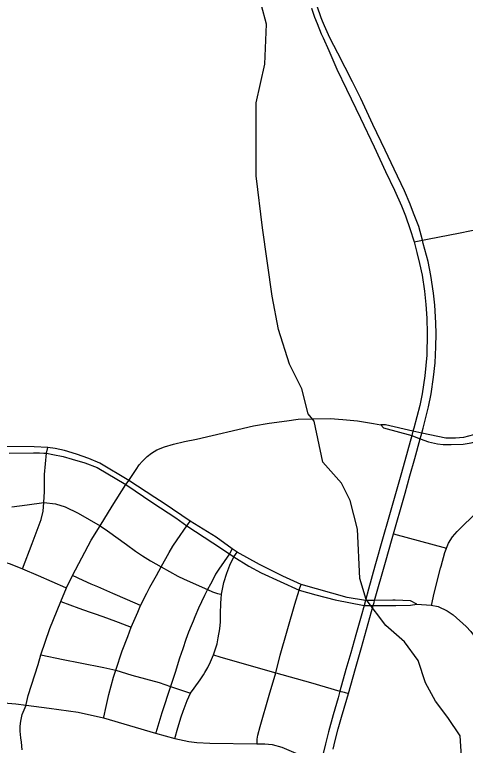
# Model space of a CAD drawing. Extents: x -1403959 to 81668, y -1400582 to 11018.
# Drawn here: x 7140.5 to 7196, y 9062.5 to 9152.6 of the extents above; entities that cross this region are included whole.
import ezdxf

# ---------------------------------------------------------------- set-up
doc = ezdxf.new("R2010")
doc.units = 0
for name, color, linetype in [('tdCiSectNmbr', 7, 'Continuous'), ('tdCiSectTwpRng', 7, 'Continuous'), ('tdCoSurfBitum', 7, 'Continuous')]:
    doc.layers.add(name, color=color, linetype=linetype)

msp = doc.modelspace()

# ---------------------------------------------------------------- linework, layer by layer
at = {"layer": 'tdCiSectNmbr'}
for points in [[(7177.05, 9153.395), (7177.052, 9153.389), (7177.435, 9152.269), (7177.746, 9151.512)], [(7178.43, 9151.791), (7178.262, 9152.205), (7177.764, 9153.64)], [(7177.746, 9151.512), (7178.277, 9150.218), (7178.496, 9149.727)], [(7179.718, 9062.087), (7179.995, 9063.136), (7180.375, 9064.585), (7180.774, 9066.03), (7181.426, 9068.24), (7181.632, 9068.959), (7182.508, 9072.025), (7183.223, 9074.601), (7184.683, 9079.799), (7184.782, 9080.151), (7184.854, 9080.404), (7186.197, 9085.113), (7187.024, 9088.039), (7188.598, 9093.605), (7189.187, 9095.752), (7189.807, 9097.898), (7190.486, 9100.327), (7190.678, 9101.013), (7190.856, 9101.651), (7191.508, 9104.259), (7191.81, 9105.865), (7192.129, 9107.901), (7192.303, 9109.666), (7192.415, 9111.67), (7192.431, 9113.244), (7192.399, 9114.628), (7192.288, 9116.775), (7192.113, 9118.269), (7191.795, 9120.432), (7191.461, 9122.181), (7190.856, 9124.392), (7190.748, 9124.798), (7190.3, 9126.475), (7189.664, 9128.129), (7189.234, 9129.226), (7188.519, 9130.896), (7187.278, 9133.536), (7186.165, 9135.905), (7184.638, 9139.07), (7183.144, 9142.234), (7182.126, 9144.302), (7180.297, 9147.832), (7179.311, 9149.74), (7178.675, 9151.188), (7178.43, 9151.791)], [(7178.496, 9149.727), (7179.184, 9148.182), (7180.202, 9145.876), (7181.378, 9143.395), (7183.096, 9139.833), (7184.782, 9136.287), (7186.197, 9133.265), (7187.294, 9130.944), (7188.153, 9129.035), (7188.646, 9127.779), (7189.25, 9126.125), (7189.68, 9124.726), (7189.716, 9124.596), (7190.077, 9123.295), (7190.395, 9121.911), (7190.697, 9120.48), (7190.984, 9118.508), (7191.174, 9116.87), (7191.286, 9115.168), (7191.349, 9113.292), (7191.27, 9110.62), (7191.031, 9108.076), (7190.697, 9105.865), (7190.411, 9104.418), (7189.68, 9101.62), (7189.577, 9101.248), (7189.433, 9100.727), (7188.9, 9098.805), (7188.169, 9096.149), (7186.515, 9090.392), (7185.911, 9088.23), (7184.893, 9084.62), (7184.114, 9081.789), (7183.719, 9080.386), (7183.545, 9079.765), (7183.175, 9078.45), (7182.539, 9076.176), (7181.919, 9073.965), (7181.299, 9071.882), (7180.57, 9069.222), (7180.345, 9068.399), (7179.756, 9066.3), (7179.152, 9064.233), (7178.786, 9062.754), (7178.468, 9061.386)], [(7185.633, 9102.037), (7185.615, 9102.036)], [(7199.488, 9101.836), (7198.64, 9101.448), (7197.054, 9100.796), (7195.816, 9100.47)], [(7190.678, 9101.013), (7189.577, 9101.248), (7189.573, 9101.249)], [(7195.816, 9100.47), (7194.839, 9100.384), (7193.623, 9100.384), (7190.678, 9101.013)], [(7194.299, 9099.603), (7195.754, 9099.657), (7196.753, 9099.809), (7197.991, 9100.167), (7199.349, 9100.819), (7199.828, 9101.084)], [(7189.433, 9100.727), (7189.92, 9100.543)], [(7189.92, 9100.543), (7190.486, 9100.327), (7191.509, 9099.939), (7192.616, 9099.689), (7193.3, 9099.624), (7194.299, 9099.603)]]:
    msp.add_lwpolyline(points, dxfattribs=at)
at = {"layer": 'tdCiSectTwpRng'}
for points in [[(7189.716, 9124.596), (7190.748, 9124.798), (7191.563, 9124.958), (7195.19, 9125.68), (7200.002, 9126.637), (7201.397, 9126.869), (7202.435, 9127.042), (7204.858, 9126.949)], [(7154.557, 9095.196), (7155.428, 9096.542), (7155.808, 9097.128), (7156.177, 9097.541), (7156.785, 9098.127), (7157.339, 9098.572), (7158.001, 9098.963), (7158.924, 9099.321), (7160.054, 9099.669), (7161.4, 9099.973), (7162.877, 9100.288), (7169.924, 9101.917), (7171.835, 9102.264), (7174.029, 9102.525), (7175.43, 9102.731), (7177.145, 9102.796), (7179.371, 9102.807), (7180.913, 9102.72), (7182.759, 9102.546), (7184.714, 9102.221), (7185.615, 9102.036)], [(7185.615, 9102.036), (7185.949, 9101.677), (7189.433, 9100.727), (7189.433, 9100.727)], [(7189.573, 9101.249), (7186.196, 9102.056), (7185.633, 9102.037)], [(7144.567, 9099.252), (7142.867, 9099.333), (7138.811, 9099.357)], [(7141.436, 9084.295), (7142.602, 9087.437), (7143.717, 9090.377), (7143.97, 9091.39), (7144.072, 9092.454), (7144.149, 9093.827), (7144.149, 9095.191), (7144.149, 9095.924), (7144.404, 9098.549), (7144.567, 9099.252)], [(7149.615, 9097.888), (7148.068, 9098.417), (7146.592, 9098.865), (7145.472, 9099.109), (7144.567, 9099.252)], [(7139.763, 9098.539), (7142.785, 9098.6), (7143.518, 9098.59), (7144.068, 9098.57), (7144.404, 9098.549)], [(7144.404, 9098.549), (7145.177, 9098.407), (7146.439, 9098.152), (7147.549, 9097.817), (7149.106, 9097.379)], [(7149.106, 9097.379), (7150.645, 9096.781), (7154.188, 9094.675)], [(7154.557, 9095.196), (7150.965, 9097.303), (7149.615, 9097.888)], [(7141.891, 9067.603), (7142.137, 9068.678), (7143.342, 9072.5), (7143.689, 9073.684), (7144.786, 9076.941), (7146.133, 9080.286), (7146.838, 9081.947), (7147.577, 9083.468), (7149.89, 9087.822), (7150.987, 9089.614), (7152.474, 9092.035), (7154.188, 9094.675)], [(7154.188, 9094.675), (7154.342, 9094.892)], [(7154.188, 9094.675), (7157.502, 9092.435), (7160.332, 9090.565), (7161.675, 9089.578), (7164.897, 9087.516), (7166.935, 9086.166), (7167.5, 9085.786), (7169.345, 9084.635), (7170.861, 9083.826), (7175.53, 9081.678), (7177.582, 9081.097)], [(7154.342, 9094.892), (7154.557, 9095.196)], [(7158.88, 9092.339), (7157.754, 9093.092), (7154.557, 9095.196)], [(7192.994, 9084.375), (7193.057, 9084.624), (7193.526, 9086.298), (7193.953, 9087.459), (7194.452, 9088.252), (7195.032, 9088.914), (7197.583, 9091.426), (7199.327, 9093.148), (7199.988, 9093.698), (7200.558, 9094.013), (7201.077, 9094.135), (7201.768, 9094.184)], [(7140.119, 9091.948), (7141.994, 9092.201), (7144.072, 9092.454), (7145.491, 9092.302), (7146.707, 9091.948), (7148.307, 9091.173), (7150.987, 9089.614), (7151.895, 9088.996), (7154.236, 9087.302), (7155.376, 9086.482), (7156.234, 9085.89), (7157.211, 9085.299), (7158.521, 9084.54), (7160.577, 9083.382), (7161.359, 9083.013), (7164.234, 9081.733), (7164.85, 9081.471), (7165.469, 9081.281), (7165.879, 9081.195)], [(7183.719, 9080.386), (7181.457, 9080.777), (7175.776, 9082.375), (7173.539, 9083.388), (7170.659, 9084.82), (7167.902, 9086.362), (7167.282, 9086.764), (7165.301, 9088.206), (7162.099, 9090.187), (7158.88, 9092.339)], [(7161.805, 9089.765), (7162.099, 9090.187)], [(7151.45, 9066.02), (7151.723, 9067.324), (7152.087, 9068.817), (7152.663, 9070.934), (7152.918, 9071.798), (7153.71, 9074.176), (7154.416, 9075.978), (7154.834, 9077.118), (7155.643, 9078.948), (7155.969, 9079.773), (7156.751, 9081.299), (7157.131, 9082.059), (7157.94, 9083.487), (7158.521, 9084.54), (7159.52, 9086.305), (7159.965, 9087.087), (7160.513, 9087.863), (7161.675, 9089.578), (7161.805, 9089.765)], [(7187.187, 9088.615), (7193.725, 9086.839)], [(7095.235, 9086.328), (7096.568, 9086.42), (7097.567, 9086.489), (7101.45, 9086.604), (7102.969, 9086.547), (7106.93, 9086.258), (7111.41, 9086.162), (7113.843, 9086.15), (7119.485, 9086.124), (7125.421, 9086.119), (7132.808, 9086.104), (7134.75, 9085.931), (7136.365, 9085.758), (7138.249, 9085.393), (7139.903, 9084.932), (7141.436, 9084.295), (7143.339, 9083.468)], [(7167.282, 9086.764), (7166.935, 9086.166), (7165.635, 9084.274), (7165.472, 9084.008), (7165.239, 9083.623), (7164.973, 9083.112), (7164.604, 9082.401), (7164.234, 9081.733), (7163.876, 9081.027), (7163.132, 9079.447), (7162.671, 9078.394), (7162.459, 9077.851), (7162.209, 9077.292), (7161.916, 9076.483), (7161.579, 9075.593), (7161.188, 9074.447), (7160.803, 9073.312), (7160.233, 9071.542), (7159.663, 9069.81), (7158.588, 9066.536), (7157.855, 9064.102)], [(7160.204, 9063.397), (7160.591, 9064.728), (7161.004, 9066.053), (7161.221, 9066.743), (7161.731, 9068.078), (7162.149, 9068.996), (7162.589, 9069.615), (7163.349, 9070.619), (7163.767, 9071.249), (7163.919, 9071.521), (7164.283, 9072.145), (7164.604, 9072.834), (7164.989, 9073.692), (7165.195, 9074.317), (7165.412, 9075.055), (7165.565, 9075.804), (7165.76, 9076.89), (7165.836, 9077.764), (7165.858, 9078.758), (7165.89, 9080.088), (7165.928, 9080.615), (7165.977, 9081.174), (7166.08, 9081.798), (7166.27, 9082.618), (7166.612, 9083.775), (7166.992, 9084.763), (7167.5, 9085.786), (7167.902, 9086.362)], [(7191.87, 9079.802), (7192.212, 9081.291), (7192.994, 9084.375)], [(7143.339, 9083.468), (7146.745, 9081.988)], [(7155.969, 9079.773), (7154.393, 9080.483), (7152.574, 9081.262), (7150.711, 9082.065), (7149.881, 9082.426), (7148.895, 9082.861), (7147.577, 9083.468)], [(7146.745, 9081.988), (7146.838, 9081.947)], [(7170.35, 9062.847), (7170.377, 9063.316), (7170.463, 9063.815), (7170.74, 9064.858), (7171.832, 9068.74), (7172.673, 9071.481), (7173.222, 9073.653), (7175.008, 9079.962), (7175.53, 9081.678), (7175.629, 9081.959)], [(7175.629, 9081.959), (7175.776, 9082.375)], [(7165.879, 9081.195), (7165.977, 9081.174)], [(7177.582, 9081.097), (7179.991, 9080.491), (7183.545, 9079.765)], [(7146.133, 9080.286), (7148.373, 9079.446), (7149.633, 9079.011), (7150.529, 9078.723), (7151.772, 9078.278), (7153.227, 9077.746), (7154.834, 9077.118)], [(7187.396, 9080.427), (7187.117, 9080.44), (7184.854, 9080.404), (7183.719, 9080.386)], [(7190.065, 9079.952), (7189.257, 9080.339), (7187.396, 9080.427)], [(7183.545, 9079.765), (7184.683, 9079.799), (7187.151, 9079.766), (7187.462, 9079.774)], [(7187.462, 9079.774), (7189.257, 9079.817), (7190.065, 9079.952)], [(7190.065, 9079.952), (7191.813, 9079.813), (7192.706, 9079.644), (7193.784, 9079.139), (7194.542, 9078.617), (7196.159, 9077.185), (7196.715, 9076.561), (7197.507, 9075.5), (7198.114, 9074.253), (7198.838, 9072.165), (7199.632, 9070.205), (7199.849, 9069.671), (7199.983, 9069.031), (7200.034, 9067.987), (7200.034, 9067.161), (7200.135, 9066.487), (7200.472, 9065.712), (7201.08, 9064.661)], [(7143.689, 9073.684), (7146.429, 9073.128), (7148.52, 9072.721), (7151.468, 9072.156), (7152.918, 9071.798), (7154.888, 9071.212), (7158.287, 9070.283), (7159.663, 9069.81), (7162.149, 9068.996)], [(7164.989, 9073.692), (7165.764, 9073.461), (7168.755, 9072.609), (7172.673, 9071.481), (7176.937, 9070.279), (7180.57, 9069.222), (7181.097, 9069.092)], [(7181.097, 9069.092), (7181.632, 9068.959)], [(7127.175, 9064.097), (7129.781, 9065.422), (7132.887, 9066.594), (7134.928, 9067.181), (7136.579, 9067.55), (7138.512, 9067.789), (7139.598, 9067.745), (7140.618, 9067.68), (7141.865, 9067.489), (7144.701, 9067.137), (7148.285, 9066.638), (7151.433, 9065.94), (7157.842, 9064.059), (7160.204, 9063.397), (7161.945, 9063.033), (7162.944, 9062.902), (7164.508, 9062.837), (7170.344, 9062.735), (7171.305, 9062.75), (7172.196, 9062.663), (7173.39, 9062.338), (7175.432, 9061.447), (7178.279, 9060.439), (7178.842, 9060.277)], [(7141.393, 9062.016), (7141.313, 9062.939), (7141.234, 9063.48), (7141.138, 9064.291), (7141.154, 9064.895), (7141.234, 9065.547), (7141.377, 9066.343), (7141.865, 9067.489)], [(7141.865, 9067.489), (7141.891, 9067.603)], [(7151.433, 9065.94), (7151.45, 9066.02)], [(7170.344, 9062.735), (7170.35, 9062.847)]]:
    msp.add_lwpolyline(points, dxfattribs=at)
at = {"layer": 'tdCoSurfBitum'}
msp.add_lwpolyline([(7195.707, 9059.275), (7195.404, 9063.702), (7193.878, 9065.993), (7192.352, 9067.979), (7191.132, 9070.27), (7190.217, 9073.019), (7188.539, 9075.31), (7186.249, 9077.297), (7183.807, 9080.504), (7183.045, 9083.1), (7182.743, 9089.207), (7181.829, 9092.719), (7180.761, 9094.857), (7178.471, 9097.455), (7177.405, 9102.493), (7176.642, 9103.41), (7175.88, 9106.463), (7174.355, 9109.518), (7172.983, 9113.794), (7172.221, 9117.916), (7171.004, 9126.314), (7170.244, 9132.727), (7170.249, 9141.734), (7171.331, 9146.502), (7171.496, 9151.423), (7170.287, 9156.038)], dxfattribs=at)

doc.saveas('drawing.dxf')
